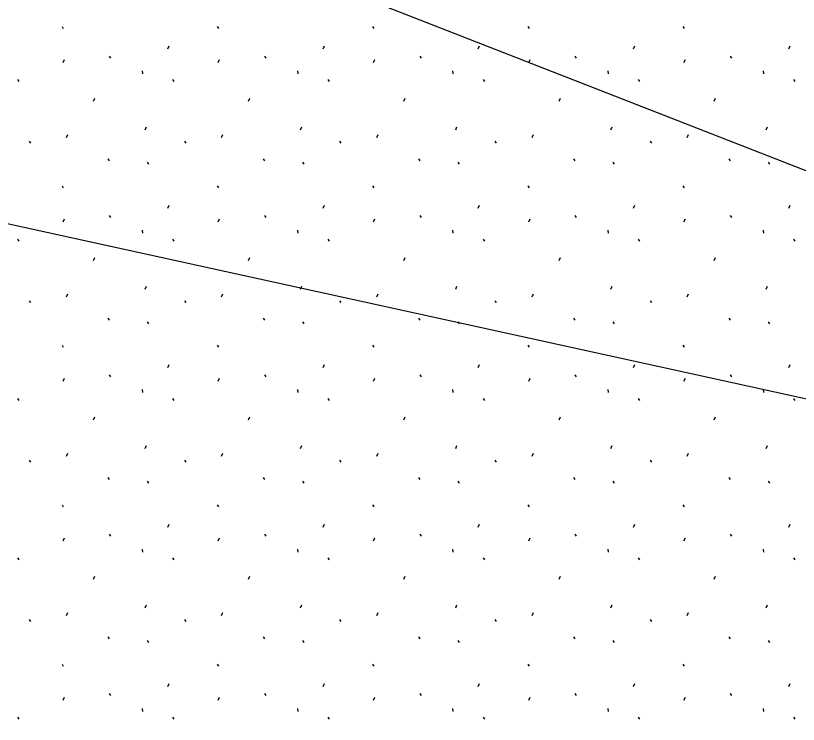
# Model space of a CAD drawing. Extents: x 419101 to 420177, y 4451541 to 4452254.
# Drawn here: x 420097.43 to 420105.8, y 4452011.59 to 4452019.16 of the extents above; entities that cross this region are included whole.
import ezdxf

# ---------------------------------------------------------------- set-up
doc = ezdxf.new("R2010")
doc.units = 0
for name, color, linetype in [('2_KADASTRO', 7, 'Continuous'), ('3_HALİHAZIR', 7, 'Continuous'), ('Level 61', 7, 'Continuous')]:
    doc.layers.add(name, color=color, linetype=linetype)

msp = doc.modelspace()

# ---------------------------------------------------------------- linework, layer by layer
at = {"layer": '2_KADASTRO'}
msp.add_lwpolyline([(420044.139, 4452028.602), (420046.42, 4452042.62), (420067.824, 4452037.969), (420095.36, 4452031.511), (420094.193, 4452026.24), (420109.972, 4452021.564), (420107.982, 4452014.605)], close=True, dxfattribs=at)
at = {"layer": '3_HALİHAZIR'}
msp.add_lwpolyline([(420072.8953, 4452026.7471), (420074.0987, 4452029.9076), (420111.5867, 4452015.281), (420109.6988, 4452010.1953)], dxfattribs=at)
at = {"layer": 'Level 61'}
for p, q in [((420097.9285, 4452019.0451), (420097.9427, 4452019.0237)), ((420099.5871, 4452019.0451), (420099.6013, 4452019.0237)), ((420101.2457, 4452019.0451), (420101.2599, 4452019.0237)), ((420102.9043, 4452019.0451), (420102.9185, 4452019.0237)), ((420104.5629, 4452019.0451), (420104.5771, 4452019.0237)), ((420099.0589, 4452018.8065), (420099.0731, 4452018.8383)), ((420100.7175, 4452018.8065), (420100.7317, 4452018.8383)), ((420102.3761, 4452018.8065), (420102.3903, 4452018.8383)), ((420104.0347, 4452018.8065), (420104.0489, 4452018.8383)), ((420105.6933, 4452018.8065), (420105.7075, 4452018.8383)), ((420098.4331, 4452018.7297), (420098.4473, 4452018.7083)), ((420100.0917, 4452018.7297), (420100.1059, 4452018.7083)), ((420101.7503, 4452018.7297), (420101.7645, 4452018.7083)), ((420103.4089, 4452018.7297), (420103.4231, 4452018.7083)), ((420105.0675, 4452018.7297), (420105.0817, 4452018.7083)), ((420097.9401, 4452018.6607), (420097.9545, 4452018.6927)), ((420099.5987, 4452018.6607), (420099.6131, 4452018.6927)), ((420101.2573, 4452018.6607), (420101.2717, 4452018.6927)), ((420102.9159, 4452018.6607), (420102.9303, 4452018.6927)), ((420104.5745, 4452018.6607), (420104.5889, 4452018.6927)), ((420098.7847, 4452018.5715), (420098.7883, 4452018.5395)), ((420100.4433, 4452018.5715), (420100.4469, 4452018.5395)), ((420102.1019, 4452018.5715), (420102.1055, 4452018.5395)), ((420103.7605, 4452018.5715), (420103.7641, 4452018.5395)), ((420105.4191, 4452018.5715), (420105.4227, 4452018.5395)), ((420097.4521, 4452018.4775), (420097.4661, 4452018.4561)), ((420099.1107, 4452018.4775), (420099.1247, 4452018.4561)), ((420100.7693, 4452018.4775), (420100.7833, 4452018.4561)), ((420102.4279, 4452018.4775), (420102.4419, 4452018.4561)), ((420104.0865, 4452018.4775), (420104.1005, 4452018.4561)), ((420105.7451, 4452018.4775), (420105.7591, 4452018.4561)), ((420098.2633, 4452018.2487), (420098.2777, 4452018.2807)), ((420099.9219, 4452018.2487), (420099.9363, 4452018.2807)), ((420101.5805, 4452018.2487), (420101.5949, 4452018.2807)), ((420103.2391, 4452018.2487), (420103.2535, 4452018.2807)), ((420104.8977, 4452018.2487), (420104.9121, 4452018.2807)), ((420098.8177, 4452017.9427), (420098.8317, 4452017.9747)), ((420100.4763, 4452017.9427), (420100.4903, 4452017.9747)), ((420102.1349, 4452017.9427), (420102.1489, 4452017.9747)), ((420103.7935, 4452017.9427), (420103.8075, 4452017.9747)), ((420105.4521, 4452017.9427), (420105.4661, 4452017.9747)), ((420097.9757, 4452017.8611), (420097.9899, 4452017.8931)), ((420099.6343, 4452017.8611), (420099.6485, 4452017.8931)), ((420101.2929, 4452017.8611), (420101.3071, 4452017.8931)), ((420102.9515, 4452017.8611), (420102.9657, 4452017.8931)), ((420104.6101, 4452017.8611), (420104.6243, 4452017.8931)), ((420097.5781, 4452017.8195), (420097.5923, 4452017.7983)), ((420099.2367, 4452017.8195), (420099.2509, 4452017.7983)), ((420100.8953, 4452017.8195), (420100.9095, 4452017.7983)), ((420102.5539, 4452017.8195), (420102.5681, 4452017.7983)), ((420104.2125, 4452017.8195), (420104.2267, 4452017.7983)), ((420098.4197, 4452017.6337), (420098.4339, 4452017.6123)), ((420100.0783, 4452017.6337), (420100.0925, 4452017.6123)), ((420101.7369, 4452017.6337), (420101.7511, 4452017.6123)), ((420103.3955, 4452017.6337), (420103.4097, 4452017.6123)), ((420105.0541, 4452017.6337), (420105.0683, 4452017.6123)), ((420098.8395, 4452017.5953), (420098.8537, 4452017.5739)), ((420100.4981, 4452017.5953), (420100.5123, 4452017.5739)), ((420102.1567, 4452017.5953), (420102.1709, 4452017.5739)), ((420103.8153, 4452017.5953), (420103.8295, 4452017.5739)), ((420105.4739, 4452017.5953), (420105.4881, 4452017.5739)), ((420097.9285, 4452017.3431), (420097.9427, 4452017.3217)), ((420099.5871, 4452017.3431), (420099.6013, 4452017.3217)), ((420101.2457, 4452017.3431), (420101.2599, 4452017.3217)), ((420102.9043, 4452017.3431), (420102.9185, 4452017.3217)), ((420104.5629, 4452017.3431), (420104.5771, 4452017.3217)), ((420099.0589, 4452017.1045), (420099.0731, 4452017.1363)), ((420100.7175, 4452017.1045), (420100.7317, 4452017.1363)), ((420102.3761, 4452017.1045), (420102.3903, 4452017.1363)), ((420104.0347, 4452017.1045), (420104.0489, 4452017.1363)), ((420105.6933, 4452017.1045), (420105.7075, 4452017.1363)), ((420097.9401, 4452016.9587), (420097.9545, 4452016.9907)), ((420098.4331, 4452017.0277), (420098.4473, 4452017.0063)), ((420099.5987, 4452016.9587), (420099.6131, 4452016.9907)), ((420100.0917, 4452017.0277), (420100.1059, 4452017.0063)), ((420101.2573, 4452016.9587), (420101.2717, 4452016.9907)), ((420101.7503, 4452017.0277), (420101.7645, 4452017.0063)), ((420102.9159, 4452016.9587), (420102.9303, 4452016.9907)), ((420103.4089, 4452017.0277), (420103.4231, 4452017.0063)), ((420104.5745, 4452016.9587), (420104.5889, 4452016.9907)), ((420105.0675, 4452017.0277), (420105.0817, 4452017.0063)), ((420098.7847, 4452016.8695), (420098.7883, 4452016.8375)), ((420100.4433, 4452016.8695), (420100.4469, 4452016.8375)), ((420102.1019, 4452016.8695), (420102.1055, 4452016.8375)), ((420103.7605, 4452016.8695), (420103.7641, 4452016.8375)), ((420105.4191, 4452016.8695), (420105.4227, 4452016.8375)), ((420097.4521, 4452016.7755), (420097.4661, 4452016.7541)), ((420099.1107, 4452016.7755), (420099.1247, 4452016.7541)), ((420100.7693, 4452016.7755), (420100.7833, 4452016.7541)), ((420102.4279, 4452016.7755), (420102.4419, 4452016.7541)), ((420104.0865, 4452016.7755), (420104.1005, 4452016.7541)), ((420105.7451, 4452016.7755), (420105.7591, 4452016.7541)), ((420098.2633, 4452016.5467), (420098.2777, 4452016.5787)), ((420099.9219, 4452016.5467), (420099.9363, 4452016.5787)), ((420101.5805, 4452016.5467), (420101.5949, 4452016.5787)), ((420103.2391, 4452016.5467), (420103.2535, 4452016.5787)), ((420104.8977, 4452016.5467), (420104.9121, 4452016.5787)), ((420098.8177, 4452016.2407), (420098.8317, 4452016.2727)), ((420100.4763, 4452016.2407), (420100.4903, 4452016.2727)), ((420102.1349, 4452016.2407), (420102.1489, 4452016.2727)), ((420103.7935, 4452016.2407), (420103.8075, 4452016.2727)), ((420105.4521, 4452016.2407), (420105.4661, 4452016.2727)), ((420097.9757, 4452016.1591), (420097.9899, 4452016.1911)), ((420099.6343, 4452016.1591), (420099.6485, 4452016.1911)), ((420101.2929, 4452016.1591), (420101.3071, 4452016.1911)), ((420102.9515, 4452016.1591), (420102.9657, 4452016.1911)), ((420104.6101, 4452016.1591), (420104.6243, 4452016.1911)), ((420097.5781, 4452016.1175), (420097.5923, 4452016.0963)), ((420099.2367, 4452016.1175), (420099.2509, 4452016.0963)), ((420100.8953, 4452016.1175), (420100.9095, 4452016.0963)), ((420102.5539, 4452016.1175), (420102.5681, 4452016.0963)), ((420104.2125, 4452016.1175), (420104.2267, 4452016.0963)), ((420098.4197, 4452015.9317), (420098.4339, 4452015.9103)), ((420098.8395, 4452015.8933), (420098.8537, 4452015.8719)), ((420100.0783, 4452015.9317), (420100.0925, 4452015.9103)), ((420100.4981, 4452015.8933), (420100.5123, 4452015.8719)), ((420101.7369, 4452015.9317), (420101.7511, 4452015.9103)), ((420102.1567, 4452015.8933), (420102.1709, 4452015.8719)), ((420103.3955, 4452015.9317), (420103.4097, 4452015.9103)), ((420103.8153, 4452015.8933), (420103.8295, 4452015.8719)), ((420105.0541, 4452015.9317), (420105.0683, 4452015.9103)), ((420105.4739, 4452015.8933), (420105.4881, 4452015.8719)), ((420097.9285, 4452015.6411), (420097.9427, 4452015.6197)), ((420099.5871, 4452015.6411), (420099.6013, 4452015.6197)), ((420101.2457, 4452015.6411), (420101.2599, 4452015.6197)), ((420102.9043, 4452015.6411), (420102.9185, 4452015.6197)), ((420104.5629, 4452015.6411), (420104.5771, 4452015.6197)), ((420099.0589, 4452015.4025), (420099.0731, 4452015.4343)), ((420100.7175, 4452015.4025), (420100.7317, 4452015.4343)), ((420102.3761, 4452015.4025), (420102.3903, 4452015.4343)), ((420104.0347, 4452015.4025), (420104.0489, 4452015.4343)), ((420105.6933, 4452015.4025), (420105.7075, 4452015.4343)), ((420097.9401, 4452015.2567), (420097.9545, 4452015.2887)), ((420098.4331, 4452015.3257), (420098.4473, 4452015.3043)), ((420099.5987, 4452015.2567), (420099.6131, 4452015.2887)), ((420100.0917, 4452015.3257), (420100.1059, 4452015.3043)), ((420101.2573, 4452015.2567), (420101.2717, 4452015.2887)), ((420101.7503, 4452015.3257), (420101.7645, 4452015.3043)), ((420102.9159, 4452015.2567), (420102.9303, 4452015.2887)), ((420103.4089, 4452015.3257), (420103.4231, 4452015.3043)), ((420104.5745, 4452015.2567), (420104.5889, 4452015.2887)), ((420105.0675, 4452015.3257), (420105.0817, 4452015.3043)), ((420098.7847, 4452015.1675), (420098.7883, 4452015.1355)), ((420100.4433, 4452015.1675), (420100.4469, 4452015.1355)), ((420102.1019, 4452015.1675), (420102.1055, 4452015.1355)), ((420103.7605, 4452015.1675), (420103.7641, 4452015.1355)), ((420105.4191, 4452015.1675), (420105.4227, 4452015.1355)), ((420097.4521, 4452015.0735), (420097.4661, 4452015.0521)), ((420099.1107, 4452015.0735), (420099.1247, 4452015.0521)), ((420100.7693, 4452015.0735), (420100.7833, 4452015.0521)), ((420102.4279, 4452015.0735), (420102.4419, 4452015.0521)), ((420104.0865, 4452015.0735), (420104.1005, 4452015.0521)), ((420105.7451, 4452015.0735), (420105.7591, 4452015.0521)), ((420098.2633, 4452014.8447), (420098.2777, 4452014.8767)), ((420099.9219, 4452014.8447), (420099.9363, 4452014.8767)), ((420101.5805, 4452014.8447), (420101.5949, 4452014.8767)), ((420103.2391, 4452014.8447), (420103.2535, 4452014.8767)), ((420104.8977, 4452014.8447), (420104.9121, 4452014.8767)), ((420098.8177, 4452014.5387), (420098.8317, 4452014.5707)), ((420100.4763, 4452014.5387), (420100.4903, 4452014.5707)), ((420102.1349, 4452014.5387), (420102.1489, 4452014.5707)), ((420103.7935, 4452014.5387), (420103.8075, 4452014.5707)), ((420105.4521, 4452014.5387), (420105.4661, 4452014.5707)), ((420097.9757, 4452014.4571), (420097.9899, 4452014.4891)), ((420099.6343, 4452014.4571), (420099.6485, 4452014.4891)), ((420101.2929, 4452014.4571), (420101.3071, 4452014.4891)), ((420102.9515, 4452014.4571), (420102.9657, 4452014.4891)), ((420104.6101, 4452014.4571), (420104.6243, 4452014.4891)), ((420097.5781, 4452014.4155), (420097.5923, 4452014.3943)), ((420099.2367, 4452014.4155), (420099.2509, 4452014.3943)), ((420100.8953, 4452014.4155), (420100.9095, 4452014.3943)), ((420102.5539, 4452014.4155), (420102.5681, 4452014.3943)), ((420104.2125, 4452014.4155), (420104.2267, 4452014.3943)), ((420098.4197, 4452014.2297), (420098.4339, 4452014.2083)), ((420100.0783, 4452014.2297), (420100.0925, 4452014.2083)), ((420101.7369, 4452014.2297), (420101.7511, 4452014.2083)), ((420103.3955, 4452014.2297), (420103.4097, 4452014.2083)), ((420105.0541, 4452014.2297), (420105.0683, 4452014.2083)), ((420098.8395, 4452014.1913), (420098.8537, 4452014.1699)), ((420100.4981, 4452014.1913), (420100.5123, 4452014.1699)), ((420102.1567, 4452014.1913), (420102.1709, 4452014.1699)), ((420103.8153, 4452014.1913), (420103.8295, 4452014.1699)), ((420105.4739, 4452014.1913), (420105.4881, 4452014.1699)), ((420097.9285, 4452013.9391), (420097.9427, 4452013.9177)), ((420099.5871, 4452013.9391), (420099.6013, 4452013.9177)), ((420101.2457, 4452013.9391), (420101.2599, 4452013.9177)), ((420102.9043, 4452013.9391), (420102.9185, 4452013.9177)), ((420104.5629, 4452013.9391), (420104.5771, 4452013.9177)), ((420099.0589, 4452013.7005), (420099.0731, 4452013.7323)), ((420100.7175, 4452013.7005), (420100.7317, 4452013.7323)), ((420102.3761, 4452013.7005), (420102.3903, 4452013.7323)), ((420104.0347, 4452013.7005), (420104.0489, 4452013.7323)), ((420105.6933, 4452013.7005), (420105.7075, 4452013.7323)), ((420098.4331, 4452013.6237), (420098.4473, 4452013.6023)), ((420100.0917, 4452013.6237), (420100.1059, 4452013.6023)), ((420101.7503, 4452013.6237), (420101.7645, 4452013.6023)), ((420103.4089, 4452013.6237), (420103.4231, 4452013.6023)), ((420105.0675, 4452013.6237), (420105.0817, 4452013.6023)), ((420097.9401, 4452013.5547), (420097.9545, 4452013.5867)), ((420099.5987, 4452013.5547), (420099.6131, 4452013.5867)), ((420101.2573, 4452013.5547), (420101.2717, 4452013.5867)), ((420102.9159, 4452013.5547), (420102.9303, 4452013.5867)), ((420104.5745, 4452013.5547), (420104.5889, 4452013.5867)), ((420098.7847, 4452013.4655), (420098.7883, 4452013.4335)), ((420100.4433, 4452013.4655), (420100.4469, 4452013.4335)), ((420102.1019, 4452013.4655), (420102.1055, 4452013.4335)), ((420103.7605, 4452013.4655), (420103.7641, 4452013.4335)), ((420105.4191, 4452013.4655), (420105.4227, 4452013.4335)), ((420097.4521, 4452013.3715), (420097.4661, 4452013.3501)), ((420099.1107, 4452013.3715), (420099.1247, 4452013.3501)), ((420100.7693, 4452013.3715), (420100.7833, 4452013.3501)), ((420102.4279, 4452013.3715), (420102.4419, 4452013.3501)), ((420104.0865, 4452013.3715), (420104.1005, 4452013.3501)), ((420105.7451, 4452013.3715), (420105.7591, 4452013.3501)), ((420098.2633, 4452013.1427), (420098.2777, 4452013.1747)), ((420099.9219, 4452013.1427), (420099.9363, 4452013.1747)), ((420101.5805, 4452013.1427), (420101.5949, 4452013.1747)), ((420103.2391, 4452013.1427), (420103.2535, 4452013.1747)), ((420104.8977, 4452013.1427), (420104.9121, 4452013.1747)), ((420098.8177, 4452012.8367), (420098.8317, 4452012.8687)), ((420100.4763, 4452012.8367), (420100.4903, 4452012.8687)), ((420102.1349, 4452012.8367), (420102.1489, 4452012.8687)), ((420103.7935, 4452012.8367), (420103.8075, 4452012.8687)), ((420105.4521, 4452012.8367), (420105.4661, 4452012.8687)), ((420097.9757, 4452012.7551), (420097.9899, 4452012.7871)), ((420099.6343, 4452012.7551), (420099.6485, 4452012.7871)), ((420101.2929, 4452012.7551), (420101.3071, 4452012.7871)), ((420102.9515, 4452012.7551), (420102.9657, 4452012.7871)), ((420104.6101, 4452012.7551), (420104.6243, 4452012.7871)), ((420097.5781, 4452012.7135), (420097.5923, 4452012.6923)), ((420099.2367, 4452012.7135), (420099.2509, 4452012.6923)), ((420100.8953, 4452012.7135), (420100.9095, 4452012.6923)), ((420102.5539, 4452012.7135), (420102.5681, 4452012.6923)), ((420104.2125, 4452012.7135), (420104.2267, 4452012.6923)), ((420098.4197, 4452012.5277), (420098.4339, 4452012.5063)), ((420100.0783, 4452012.5277), (420100.0925, 4452012.5063)), ((420101.7369, 4452012.5277), (420101.7511, 4452012.5063)), ((420103.3955, 4452012.5277), (420103.4097, 4452012.5063)), ((420105.0541, 4452012.5277), (420105.0683, 4452012.5063)), ((420098.8395, 4452012.4893), (420098.8537, 4452012.4679)), ((420100.4981, 4452012.4893), (420100.5123, 4452012.4679)), ((420102.1567, 4452012.4893), (420102.1709, 4452012.4679)), ((420103.8153, 4452012.4893), (420103.8295, 4452012.4679)), ((420105.4739, 4452012.4893), (420105.4881, 4452012.4679)), ((420097.9285, 4452012.2371), (420097.9427, 4452012.2157)), ((420099.5871, 4452012.2371), (420099.6013, 4452012.2157)), ((420101.2457, 4452012.2371), (420101.2599, 4452012.2157)), ((420102.9043, 4452012.2371), (420102.9185, 4452012.2157)), ((420104.5629, 4452012.2371), (420104.5771, 4452012.2157)), ((420099.0589, 4452011.9985), (420099.0731, 4452012.0303)), ((420100.7175, 4452011.9985), (420100.7317, 4452012.0303)), ((420102.3761, 4452011.9985), (420102.3903, 4452012.0303)), ((420104.0347, 4452011.9985), (420104.0489, 4452012.0303)), ((420105.6933, 4452011.9985), (420105.7075, 4452012.0303)), ((420097.9401, 4452011.8527), (420097.9545, 4452011.8847)), ((420098.4331, 4452011.9217), (420098.4473, 4452011.9003)), ((420099.5987, 4452011.8527), (420099.6131, 4452011.8847)), ((420100.0917, 4452011.9217), (420100.1059, 4452011.9003)), ((420101.2573, 4452011.8527), (420101.2717, 4452011.8847)), ((420101.7503, 4452011.9217), (420101.7645, 4452011.9003)), ((420102.9159, 4452011.8527), (420102.9303, 4452011.8847)), ((420103.4089, 4452011.9217), (420103.4231, 4452011.9003)), ((420104.5745, 4452011.8527), (420104.5889, 4452011.8847)), ((420105.0675, 4452011.9217), (420105.0817, 4452011.9003)), ((420098.7847, 4452011.7635), (420098.7883, 4452011.7315)), ((420100.4433, 4452011.7635), (420100.4469, 4452011.7315)), ((420102.1019, 4452011.7635), (420102.1055, 4452011.7315)), ((420103.7605, 4452011.7635), (420103.7641, 4452011.7315)), ((420105.4191, 4452011.7635), (420105.4227, 4452011.7315)), ((420097.4521, 4452011.6695), (420097.4661, 4452011.6481)), ((420099.1107, 4452011.6695), (420099.1247, 4452011.6481)), ((420100.7693, 4452011.6695), (420100.7833, 4452011.6481)), ((420102.4279, 4452011.6695), (420102.4419, 4452011.6481)), ((420104.0865, 4452011.6695), (420104.1005, 4452011.6481)), ((420105.7451, 4452011.6695), (420105.7591, 4452011.6481))]:
    msp.add_line(p, q, dxfattribs=at)

doc.saveas('drawing.dxf')
